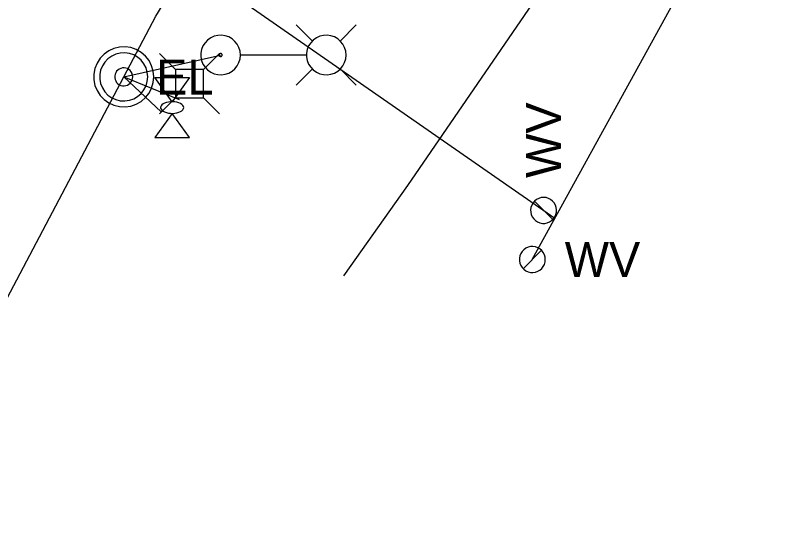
# Model space of a CAD drawing. Extents: x 596028 to 606371, y 330010 to 403088.
# Drawn here: x 604787.9 to 604872.1, y 330854 to 330910.6 of the extents above; entities that cross this region are included whole.
import ezdxf

# ---------------------------------------------------------------- set-up
doc = ezdxf.new("R2010")
doc.units = 0
for name, color, linetype in [('E_LTG', 7, 'Continuous'), ('E_UTL_E', 7, 'Continuous'), ('E_UTL_E_Bold', 7, 'Continuous'), ('E_UTL_E_UG', 7, 'Continuous'), ('E_UTL_W', 7, 'Continuous'), ('E_UTL_W_UG', 7, 'Continuous')]:
    doc.layers.add(name, color=color, linetype=linetype)

msp = doc.modelspace()

# ---------------------------------------------------------------- linework, layer by layer
at = {"layer": 'E_LTG'}
for points in [[(604820.542, 330907.724), (604818.764, 330909.498)], [(604823.589, 330907.724), (604825.365, 330909.498)], [(604812.636, 330906.198), (604812.597, 330906.61), (604812.48, 330907.007), (604812.291, 330907.374), (604812.035, 330907.699), (604811.722, 330907.97), (604811.364, 330908.177), (604810.973, 330908.312), (604810.564, 330908.371), (604810.151, 330908.352), (604809.749, 330908.254), (604809.372, 330908.082), (604809.036, 330907.842), (604808.75, 330907.543), (604808.527, 330907.195), (604808.373, 330906.811), (604808.295, 330906.405), (604808.295, 330905.991), (604808.373, 330905.585), (604808.527, 330905.201), (604808.75, 330904.853), (604809.036, 330904.554), (604809.372, 330904.314), (604809.749, 330904.142), (604810.151, 330904.045), (604810.564, 330904.025), (604810.973, 330904.084), (604811.364, 330904.219), (604811.722, 330904.426), (604812.035, 330904.697), (604812.291, 330905.022), (604812.48, 330905.39), (604812.597, 330905.786), (604812.636, 330906.198)], [(604824.239, 330906.198), (604824.2, 330906.61), (604824.083, 330907.007), (604823.894, 330907.374), (604823.638, 330907.699), (604823.326, 330907.97), (604822.967, 330908.177), (604822.577, 330908.312), (604822.167, 330908.371), (604821.754, 330908.352), (604821.352, 330908.254), (604820.976, 330908.082), (604820.639, 330907.842), (604820.354, 330907.543), (604820.13, 330907.195), (604819.976, 330906.811), (604819.898, 330906.405), (604819.898, 330905.991), (604819.976, 330905.585), (604820.13, 330905.201), (604820.354, 330904.853), (604820.639, 330904.554), (604820.976, 330904.314), (604821.352, 330904.142), (604821.754, 330904.045), (604822.167, 330904.025), (604822.577, 330904.084), (604822.967, 330904.219), (604823.326, 330904.426), (604823.638, 330904.697), (604823.894, 330905.022), (604824.083, 330905.39), (604824.2, 330905.786), (604824.239, 330906.198)], [(604810.627, 330906.198), (604810.624, 330906.23), (604810.615, 330906.26), (604810.6, 330906.288), (604810.581, 330906.313), (604810.557, 330906.334), (604810.529, 330906.349), (604810.5, 330906.36), (604810.468, 330906.364), (604810.437, 330906.363), (604810.406, 330906.355), (604810.377, 330906.342), (604810.351, 330906.324), (604810.329, 330906.301), (604810.312, 330906.274), (604810.301, 330906.245), (604810.295, 330906.214), (604810.295, 330906.182), (604810.301, 330906.151), (604810.312, 330906.122), (604810.329, 330906.095), (604810.351, 330906.072), (604810.377, 330906.054), (604810.406, 330906.041), (604810.437, 330906.033), (604810.468, 330906.032), (604810.5, 330906.036), (604810.529, 330906.047), (604810.557, 330906.063), (604810.581, 330906.083), (604810.6, 330906.108), (604810.615, 330906.136), (604810.624, 330906.167), (604810.627, 330906.198)], [(604819.851, 330906.198), (604812.673, 330906.198)], [(604820.542, 330904.676), (604818.764, 330902.898)], [(604823.589, 330904.676), (604825.365, 330902.898)]]:
    msp.add_lwpolyline(points, dxfattribs=at)
at = {"layer": 'E_UTL_E'}
for points in [[(604803.122, 330903.799), (604803.062, 330904.424), (604802.886, 330905.026), (604802.598, 330905.583), (604802.21, 330906.077), (604801.736, 330906.487), (604801.193, 330906.801), (604800.6, 330907.006), (604799.979, 330907.096), (604799.352, 330907.066), (604798.743, 330906.918), (604798.172, 330906.657), (604797.661, 330906.293), (604797.228, 330905.839), (604796.889, 330905.311), (604796.656, 330904.729), (604796.537, 330904.113), (604796.537, 330903.486), (604796.656, 330902.87), (604796.889, 330902.287), (604797.228, 330901.759), (604797.661, 330901.305), (604798.172, 330900.941), (604798.743, 330900.681), (604799.352, 330900.533), (604799.979, 330900.503), (604800.6, 330900.592), (604801.193, 330900.798), (604801.736, 330901.111), (604802.21, 330901.522), (604802.598, 330902.015), (604802.886, 330902.573), (604803.062, 330903.175), (604803.122, 330903.799)], [(604803.122, 330903.799), (604803.062, 330904.424), (604802.886, 330905.026), (604802.598, 330905.583), (604802.21, 330906.077), (604801.736, 330906.487), (604801.193, 330906.801), (604800.6, 330907.006), (604799.979, 330907.096), (604799.352, 330907.066), (604798.743, 330906.918), (604798.172, 330906.657), (604797.661, 330906.293), (604797.228, 330905.839), (604796.889, 330905.311), (604796.656, 330904.729), (604796.537, 330904.113), (604796.537, 330903.486), (604796.656, 330902.87), (604796.889, 330902.287), (604797.228, 330901.759), (604797.661, 330901.305), (604798.172, 330900.941), (604798.743, 330900.681), (604799.352, 330900.533), (604799.979, 330900.503), (604800.6, 330900.592), (604801.193, 330900.798), (604801.736, 330901.111), (604802.21, 330901.522), (604802.598, 330902.015), (604802.886, 330902.573), (604803.062, 330903.175), (604803.122, 330903.799)], [(604802.462, 330903.799), (604802.414, 330904.299), (604802.273, 330904.781), (604802.043, 330905.227), (604801.733, 330905.621), (604801.353, 330905.95), (604800.919, 330906.201), (604800.444, 330906.365), (604799.948, 330906.436), (604799.446, 330906.412), (604798.959, 330906.294), (604798.502, 330906.086), (604798.093, 330905.795), (604797.747, 330905.431), (604797.476, 330905.009), (604797.289, 330904.543), (604797.194, 330904.05), (604797.194, 330903.548), (604797.289, 330903.056), (604797.476, 330902.59), (604797.747, 330902.167), (604798.093, 330901.804), (604798.502, 330901.513), (604798.959, 330901.305), (604799.446, 330901.186), (604799.948, 330901.162), (604800.444, 330901.234), (604800.919, 330901.398), (604801.353, 330901.649), (604801.733, 330901.978), (604802.043, 330902.372), (604802.273, 330902.818), (604802.414, 330903.3), (604802.462, 330903.799)], [(604802.462, 330903.799), (604802.414, 330904.299), (604802.273, 330904.781), (604802.043, 330905.227), (604801.733, 330905.621), (604801.353, 330905.95), (604800.919, 330906.201), (604800.444, 330906.365), (604799.948, 330906.436), (604799.446, 330906.412), (604798.959, 330906.294), (604798.502, 330906.086), (604798.093, 330905.795), (604797.747, 330905.431), (604797.476, 330905.009), (604797.289, 330904.543), (604797.194, 330904.05), (604797.194, 330903.548), (604797.289, 330903.056), (604797.476, 330902.59), (604797.747, 330902.167), (604798.093, 330901.804), (604798.502, 330901.513), (604798.959, 330901.305), (604799.446, 330901.186), (604799.948, 330901.162), (604800.444, 330901.234), (604800.919, 330901.398), (604801.353, 330901.649), (604801.733, 330901.978), (604802.043, 330902.372), (604802.273, 330902.818), (604802.414, 330903.3), (604802.462, 330903.799)], [(604805.496, 330904.605), (604803.744, 330906.357)], [(604808.592, 330904.605), (604810.344, 330906.357)], [(604800.812, 330903.799), (604800.794, 330903.987), (604800.741, 330904.167), (604800.655, 330904.335), (604800.539, 330904.483), (604800.396, 330904.606), (604800.233, 330904.7), (604800.055, 330904.761), (604799.869, 330904.788), (604799.681, 330904.779), (604799.498, 330904.735), (604799.327, 330904.657), (604799.174, 330904.548), (604799.044, 330904.411), (604798.942, 330904.253), (604798.872, 330904.078), (604798.837, 330903.893), (604798.837, 330903.705), (604798.872, 330903.52), (604798.942, 330903.346), (604799.044, 330903.187), (604799.174, 330903.051), (604799.327, 330902.942), (604799.498, 330902.864), (604799.681, 330902.819), (604799.869, 330902.81), (604800.055, 330902.837), (604800.233, 330902.899), (604800.396, 330902.993), (604800.539, 330903.116), (604800.655, 330903.264), (604800.741, 330903.431), (604800.794, 330903.612), (604800.812, 330903.799)], [(604800.812, 330903.799), (604800.794, 330903.987), (604800.741, 330904.167), (604800.655, 330904.335), (604800.539, 330904.483), (604800.396, 330904.606), (604800.233, 330904.7), (604800.055, 330904.761), (604799.869, 330904.788), (604799.681, 330904.779), (604799.498, 330904.735), (604799.327, 330904.657), (604799.174, 330904.548), (604799.044, 330904.411), (604798.942, 330904.253), (604798.872, 330904.078), (604798.837, 330903.893), (604798.837, 330903.705), (604798.872, 330903.52), (604798.942, 330903.346), (604799.044, 330903.187), (604799.174, 330903.051), (604799.327, 330902.942), (604799.498, 330902.864), (604799.681, 330902.819), (604799.869, 330902.81), (604800.055, 330902.837), (604800.233, 330902.899), (604800.396, 330902.993), (604800.539, 330903.116), (604800.655, 330903.264), (604800.741, 330903.431), (604800.794, 330903.612), (604800.812, 330903.799)], [(604808.592, 330904.605), (604805.496, 330904.605)], [(604805.496, 330904.605), (604805.496, 330901.509)], [(604808.592, 330901.509), (604808.592, 330904.605)], [(604805.496, 330901.509), (604803.744, 330899.757)], [(604805.496, 330901.509), (604808.592, 330901.509)], [(604808.592, 330901.509), (604810.344, 330899.757)]]:
    msp.add_lwpolyline(points, dxfattribs=at)
at = {"layer": 'E_UTL_E_Bold'}
for points in [[(604803.236, 330903.729), (604807.046, 330903.729)], [(604805.141, 330901.064), (604803.236, 330903.729)], [(604807.046, 330903.729), (604805.141, 330901.064)], [(604806.411, 330900.429), (604806.388, 330900.549), (604806.32, 330900.665), (604806.21, 330900.772), (604806.06, 330900.867), (604805.878, 330900.946), (604805.669, 330901.007), (604805.44, 330901.046), (604805.201, 330901.063), (604804.96, 330901.058), (604804.726, 330901.029), (604804.506, 330900.979), (604804.309, 330900.909), (604804.143, 330900.822), (604804.012, 330900.72), (604803.922, 330900.608), (604803.877, 330900.489), (604803.877, 330900.369), (604803.922, 330900.25), (604804.012, 330900.138), (604804.143, 330900.036), (604804.309, 330899.949), (604804.506, 330899.879), (604804.726, 330899.829), (604804.96, 330899.8), (604805.201, 330899.795), (604805.44, 330899.812), (604805.669, 330899.851), (604805.878, 330899.912), (604806.06, 330899.991), (604806.21, 330900.086), (604806.32, 330900.193), (604806.388, 330900.309), (604806.411, 330900.429)], [(604805.141, 330899.794), (604803.236, 330897.129)], [(604807.046, 330897.129), (604805.141, 330899.794)], [(604803.236, 330897.129), (604807.046, 330897.129)]]:
    msp.add_lwpolyline(points, dxfattribs=at)
at = {"layer": 'E_UTL_E_UG'}
for points in [[(604799.82, 330903.798), (604803.36, 330910.478), (604806.81, 330916.158), (604807.17, 330917.508), (604812.14, 330921.538), (604814.79, 330925.038), (604818.18, 330929.758), (604824.24, 330938.548), (604847.97, 330975.858), (604850.43, 330981.388), (604851.88, 330993.188), (604856.34, 331003.448), (604870.57, 331033.538)], [(604824.01, 330881.938), (604831.04, 330891.888), (604854.09, 330925.488), (604863.17, 330941.748), (604882.8, 330966.158), (604921.85, 330964.438), (604937.15, 330963.798)], [(604799.82, 330903.798), (604810.46, 330906.198)], [(604695.731, 330748.289), (604761.4, 330830.968), (604799.82, 330903.798), (604805.91, 330901.318)], [(604799.82, 330903.798), (604803.93, 330899.968)]]:
    msp.add_lwpolyline(points, dxfattribs=at)
at = {"layer": 'E_UTL_W'}
for points in [[(604845.93, 330890.564), (604845.66, 330890.538), (604845.4, 330890.462), (604845.159, 330890.338), (604844.946, 330890.17), (604844.769, 330889.965), (604844.633, 330889.731), (604844.544, 330889.475), (604844.506, 330889.206), (604844.519, 330888.935), (604844.583, 330888.672), (604844.695, 330888.425), (604844.853, 330888.205), (604845.049, 330888.017), (604845.277, 330887.871), (604845.528, 330887.77), (604845.795, 330887.719), (604846.066, 330887.719), (604846.332, 330887.77), (604846.584, 330887.871), (604846.812, 330888.017), (604847.008, 330888.205), (604847.165, 330888.425), (604847.278, 330888.672), (604847.342, 330888.935), (604847.354, 330889.206), (604847.316, 330889.475), (604847.227, 330889.731), (604847.092, 330889.965), (604846.914, 330890.17), (604846.701, 330890.338), (604846.46, 330890.462), (604846.2, 330890.538), (604845.93, 330890.564)], [(604846.938, 330888.13), (604844.922, 330890.146)], [(604846.116, 330883.748), (604846.091, 330884.018), (604846.014, 330884.278), (604845.89, 330884.519), (604845.722, 330884.732), (604845.518, 330884.91), (604845.283, 330885.045), (604845.027, 330885.134), (604844.758, 330885.173), (604844.487, 330885.16), (604844.224, 330885.096), (604843.977, 330884.983), (604843.757, 330884.826), (604843.57, 330884.63), (604843.423, 330884.402), (604843.322, 330884.15), (604843.271, 330883.884), (604843.271, 330883.613), (604843.322, 330883.347), (604843.423, 330883.095), (604843.57, 330882.867), (604843.757, 330882.671), (604843.977, 330882.513), (604844.224, 330882.401), (604844.487, 330882.337), (604844.758, 330882.324), (604845.027, 330882.363), (604845.283, 330882.451), (604845.518, 330882.587), (604845.722, 330882.764), (604845.89, 330882.977), (604846.014, 330883.218), (604846.091, 330883.479), (604846.116, 330883.748)], [(604843.682, 330882.74), (604845.698, 330884.756)]]:
    msp.add_lwpolyline(points, dxfattribs=at)
at = {"layer": 'E_UTL_W_UG'}
for points in [[(604844.69, 330883.748), (604877.042, 330942.519), (604990.042, 330929.812)], [(604792.62, 330926.218), (604847.183, 330888.277)]]:
    msp.add_lwpolyline(points, dxfattribs=at)

# ---------------------------------------------------------------- texts
at = {"layer": 'E_UTL_E'}
msp.add_text('EL', height=3.8491, dxfattribs=at).set_placement((604803.386, 330901.854))
msp.add_text('EL', height=3.8491, dxfattribs=at).set_placement((604803.386, 330901.854))
at = {"layer": 'E_UTL_W'}
msp.add_text('WV', height=3.85, rotation=90, dxfattribs=at).set_placement((604847.855, 330892.703))
msp.add_text('WV', height=3.85, dxfattribs=at).set_placement((604848.255, 330881.823))

doc.saveas('drawing.dxf')
